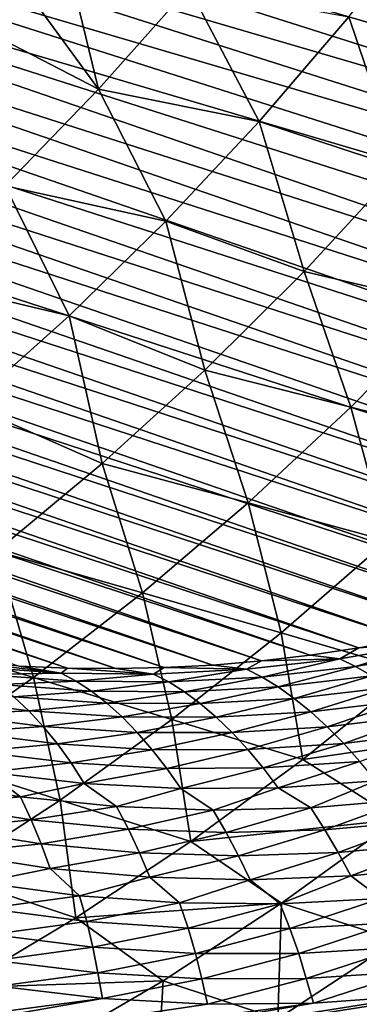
# Model space of a CAD drawing. Header units: metres. Extents: x -46 to 104, y -30 to 30.
# Tile 621 of 656: x 91.93 to 93.65, y -12.26 to -7.25. Entities that reach past the tile are written whole.
import ezdxf

# ---------------------------------------------------------------- set-up
doc = ezdxf.new("R2010")
doc.units = ezdxf.units.M
doc.layers.add('solid_26_000_502_XXX', color=7, linetype='CONTINUOUS')

msp = doc.modelspace()

# ---------------------------------------------------------------- linework, layer by layer
at = {"layer": 'solid_26_000_502_XXX'}
for points in [[(90.301178, -4.594897, 277.179657), (90.11142, -4.794817, 277.276001), (99.144142, -7.345524, 288.99115)], [(90.301178, -4.594897, 277.179657), (99.144142, -7.345524, 288.99115), (99.336861, -7.133836, 288.894989)], [(90.11142, -4.794817, 277.276001), (89.917801, -4.989059, 277.376221), (98.947372, -7.551547, 289.091339)], [(90.11142, -4.794817, 277.276001), (98.947372, -7.551547, 289.091339), (99.144142, -7.345524, 288.99115)], [(89.917801, -4.989059, 277.376221), (89.720467, -5.177482, 277.480225), (98.746681, -7.75176, 289.195435)], [(89.917801, -4.989059, 277.376221), (98.746681, -7.75176, 289.195435), (98.947372, -7.551547, 289.091339)], [(89.720467, -5.177482, 277.480225), (89.519554, -5.359948, 277.587921), (98.542213, -7.94602, 289.303375)], [(89.720467, -5.177482, 277.480225), (98.542213, -7.94602, 289.303375), (98.746681, -7.75176, 289.195435)], [(89.519554, -5.359948, 277.587921), (89.315216, -5.536325, 277.69928), (98.334114, -8.134191, 289.4151)], [(89.519554, -5.359948, 277.587921), (98.334114, -8.134191, 289.4151), (98.542213, -7.94602, 289.303375)], [(89.315216, -5.536325, 277.69928), (89.107605, -5.706485, 277.814178), (98.122528, -8.316137, 289.530548)], [(89.315216, -5.536325, 277.69928), (98.122528, -8.316137, 289.530548), (98.334114, -8.134191, 289.4151)], [(89.107605, -5.706485, 277.814178), (88.896858, -5.870304, 277.932556), (97.907608, -8.491733, 289.649597)], [(89.107605, -5.706485, 277.814178), (97.907608, -8.491733, 289.649597), (98.122528, -8.316137, 289.530548)], [(88.896858, -5.870304, 277.932556), (88.683144, -6.027663, 278.054291), (97.689507, -8.660852, 289.772186)], [(88.896858, -5.870304, 277.932556), (97.689507, -8.660852, 289.772186), (97.907608, -8.491733, 289.649597)], [(88.683144, -6.027663, 278.054291), (88.466606, -6.178447, 278.179352), (97.468369, -8.823376, 289.898193)], [(88.683144, -6.027663, 278.054291), (97.468369, -8.823376, 289.898193), (97.689507, -8.660852, 289.772186)], [(88.466606, -6.178447, 278.179352), (88.247414, -6.322546, 278.307587), (97.24437, -8.979188, 290.027588)], [(88.466606, -6.178447, 278.179352), (97.24437, -8.979188, 290.027588), (97.468369, -8.823376, 289.898193)], [(88.247414, -6.322546, 278.307587), (88.025711, -6.459857, 278.438965), (96.788383, -9.270243, 290.296082)], [(88.247414, -6.322546, 278.307587), (97.017654, -9.128179, 290.160248), (97.24437, -8.979188, 290.027588)], [(88.247414, -6.322546, 278.307587), (96.788383, -9.270243, 290.296082), (97.017654, -9.128179, 290.160248)], [(88.025711, -6.459857, 278.438965), (87.801666, -6.590278, 278.573334), (96.556725, -9.405279, 290.434998)], [(88.025711, -6.459857, 278.438965), (96.556725, -9.405279, 290.434998), (96.788383, -9.270243, 290.296082)], [(87.801666, -6.590278, 278.573334), (87.575455, -6.713715, 278.710632), (96.322838, -9.533194, 290.576904)], [(87.801666, -6.590278, 278.573334), (96.322838, -9.533194, 290.576904), (96.556725, -9.405279, 290.434998)], [(94.328766, -7.453465, 275.424225), (93.601601, -7.239902, 274.942139), (94.038933, -6.686362, 274.73819)], [(87.575455, -6.713715, 278.710632), (87.347221, -6.830077, 278.850739), (96.086884, -9.653893, 290.721649)], [(87.575455, -6.713715, 278.710632), (96.086884, -9.653893, 290.721649), (96.322838, -9.533194, 290.576904)], [(92.329536, -7.606766, 274.752441), (91.887001, -7.000392, 274.180908), (92.117119, -6.736366, 274.068298)], [(92.787987, -7.090242, 274.526215), (92.329536, -7.606766, 274.752441), (92.117119, -6.736366, 274.068298)], [(87.347221, -6.830077, 278.850739), (87.117142, -6.939282, 278.993561), (95.849045, -9.767295, 290.869202)], [(87.347221, -6.830077, 278.850739), (95.849045, -9.767295, 290.869202), (96.086884, -9.653893, 290.721649)], [(87.117142, -6.939282, 278.993561), (86.885384, -7.041248, 279.139008), (95.609482, -9.873317, 291.019409)], [(87.117142, -6.939282, 278.993561), (95.609482, -9.873317, 291.019409), (95.849045, -9.767295, 290.869202)], [(92.329536, -7.606766, 274.752441), (91.652122, -7.258141, 274.298157), (91.887001, -7.000392, 274.180908)], [(86.885384, -7.041248, 279.139008), (86.652115, -7.135902, 279.286926), (95.368355, -9.971884, 291.172211)], [(86.885384, -7.041248, 279.139008), (95.368355, -9.971884, 291.172211), (95.609482, -9.873317, 291.019409)], [(93.145203, -7.770638, 275.164124), (92.329536, -7.606766, 274.752441), (92.787987, -7.090242, 274.526215)], [(93.601601, -7.239902, 274.942139), (93.145203, -7.770638, 275.164124), (92.787987, -7.090242, 274.526215)], [(86.652115, -7.135902, 279.286926), (86.417503, -7.223176, 279.437286), (95.125847, -10.062927, 291.327454)], [(86.652115, -7.135902, 279.286926), (95.125847, -10.062927, 291.327454), (95.368355, -9.971884, 291.172211)], [(86.417503, -7.223176, 279.437286), (86.181725, -7.303005, 279.589905), (94.882126, -10.146382, 291.485016)], [(86.417503, -7.223176, 279.437286), (94.882126, -10.146382, 291.485016), (95.125847, -10.062927, 291.327454)], [(92.329536, -7.606766, 274.752441), (91.853439, -8.098851, 274.996033), (91.652122, -7.258141, 274.298157)], [(93.860832, -8.006291, 275.650116), (93.145203, -7.770638, 275.164124), (93.601601, -7.239902, 274.942139)], [(94.328766, -7.453465, 275.424225), (93.860832, -8.006291, 275.650116), (93.601601, -7.239902, 274.942139)], [(86.181725, -7.303005, 279.589905), (85.944946, -7.375331, 279.74472), (94.637367, -10.222189, 291.644836)], [(86.181725, -7.303005, 279.589905), (94.637367, -10.222189, 291.644836), (94.882126, -10.146382, 291.485016)], [(85.944946, -7.375331, 279.74472), (85.707336, -7.440102, 279.901581), (94.391739, -10.290295, 291.806793)], [(85.944946, -7.375331, 279.74472), (94.391739, -10.290295, 291.806793), (94.637367, -10.222189, 291.644836)], [(85.707336, -7.440102, 279.901581), (85.469078, -7.497271, 280.060394), (94.145416, -10.350651, 291.970734)], [(85.707336, -7.440102, 279.901581), (94.145416, -10.350651, 291.970734), (94.391739, -10.290295, 291.806793)], [(85.469078, -7.497271, 280.060394), (85.230339, -7.546795, 280.221069), (93.898575, -10.403214, 292.136597)], [(85.469078, -7.497271, 280.060394), (93.898575, -10.403214, 292.136597), (94.145416, -10.350651, 291.970734)], [(85.230339, -7.546795, 280.221069), (84.991287, -7.58864, 280.383423), (93.651382, -10.447948, 292.304199)], [(85.230339, -7.546795, 280.221069), (93.651382, -10.447948, 292.304199), (93.898575, -10.403214, 292.136597)], [(84.991287, -7.58864, 280.383423), (84.752106, -7.622775, 280.547394), (93.40403, -10.484821, 292.47348)], [(84.991287, -7.58864, 280.383423), (93.40403, -10.484821, 292.47348), (93.651382, -10.447948, 292.304199)], [(92.670761, -8.277382, 275.403687), (91.853439, -8.098851, 274.996033), (92.329536, -7.606766, 274.752441)], [(93.145203, -7.770638, 275.164124), (92.670761, -8.277382, 275.403687), (92.329536, -7.606766, 274.752441)], [(84.51297, -7.649174, 280.71286), (84.27404, -7.667818, 280.879669), (92.909508, -10.534885, 292.816498)], [(84.752106, -7.622775, 280.547394), (84.51297, -7.649174, 280.71286), (93.156677, -10.513807, 292.644287)], [(84.51297, -7.649174, 280.71286), (92.909508, -10.534885, 292.816498), (93.156677, -10.513807, 292.644287)], [(84.752106, -7.622775, 280.547394), (93.156677, -10.513807, 292.644287), (93.40403, -10.484821, 292.47348)], [(83.560287, -7.677119, 281.387085), (91.926132, -10.539904, 293.51709), (92.17083, -10.55055, 293.340424)], [(83.797531, -7.681796, 281.216919), (83.560287, -7.677119, 281.387085), (92.17083, -10.55055, 293.340424)], [(84.035507, -7.678695, 281.047729), (83.797531, -7.681796, 281.216919), (92.416412, -10.553263, 293.164703)], [(83.797531, -7.681796, 281.216919), (92.17083, -10.55055, 293.340424), (92.416412, -10.553263, 293.164703)], [(84.27404, -7.667818, 280.879669), (84.035507, -7.678695, 281.047729), (92.662697, -10.54804, 292.990021)], [(84.035507, -7.678695, 281.047729), (92.416412, -10.553263, 293.164703), (92.662697, -10.54804, 292.990021)], [(84.27404, -7.667818, 280.879669), (92.662697, -10.54804, 292.990021), (92.909508, -10.534885, 292.816498)], [(93.37381, -8.534195, 275.894531), (92.670761, -8.277382, 275.403687), (93.145203, -7.770638, 275.164124)], [(93.860832, -8.006291, 275.650116), (93.37381, -8.534195, 275.894531), (93.145203, -7.770638, 275.164124)], [(94.117386, -8.709784, 276.387238), (93.37381, -8.534195, 275.894531), (93.860832, -8.006291, 275.650116)], [(92.179352, -8.758995, 275.660248), (91.360786, -8.565368, 275.256439), (91.853439, -8.098851, 274.996033)], [(92.670761, -8.277382, 275.403687), (92.179352, -8.758995, 275.660248), (91.853439, -8.098851, 274.996033)], [(92.868805, -9.035959, 276.15686), (92.179352, -8.758995, 275.660248), (92.670761, -8.277382, 275.403687)], [(93.37381, -8.534195, 275.894531), (92.868805, -9.035959, 276.15686), (92.670761, -8.277382, 275.403687)], [(93.612259, -9.223486, 276.647308), (92.868805, -9.035959, 276.15686), (93.37381, -8.534195, 275.894531)], [(94.117386, -8.709784, 276.387238), (93.612259, -9.223486, 276.647308), (93.37381, -8.534195, 275.894531)], [(92.179352, -8.758995, 275.660248), (91.672066, -9.214398, 275.933258), (91.360786, -8.565368, 275.256439)], [(94.319214, -9.405961, 277.177765), (93.612259, -9.223486, 276.647308), (94.117386, -8.709784, 276.387238)], [(92.347, -9.510427, 276.436523), (91.672066, -9.214398, 275.933258), (92.179352, -8.758995, 275.660248)], [(92.868805, -9.035959, 276.15686), (92.347, -9.510427, 276.436523), (92.179352, -8.758995, 275.660248)], [(93.089951, -9.710108, 276.924957), (92.347, -9.510427, 276.436523), (92.868805, -9.035959, 276.15686)], [(93.612259, -9.223486, 276.647308), (93.089951, -9.710108, 276.924957), (92.868805, -9.035959, 276.15686)], [(92.347, -9.510427, 276.436523), (91.809578, -9.956502, 276.732849), (91.672066, -9.214398, 275.933258)], [(93.796066, -9.902935, 277.45401), (93.089951, -9.710108, 276.924957), (93.612259, -9.223486, 276.647308)], [(94.319214, -9.405961, 277.177765), (93.796066, -9.902935, 277.45401), (93.612259, -9.223486, 276.647308)], [(92.551643, -10.168541, 277.219482), (91.809578, -9.956502, 276.732849), (92.347, -9.510427, 276.436523)], [(93.089951, -9.710108, 276.924957), (92.551643, -10.168541, 277.219482), (92.347, -9.510427, 276.436523)], [(93.256592, -10.371845, 277.747375), (92.551643, -10.168541, 277.219482), (93.089951, -9.710108, 276.924957)], [(93.796066, -9.902935, 277.45401), (93.256592, -10.371845, 277.747375), (93.089951, -9.710108, 276.924957)], [(93.924217, -10.566091, 278.313995), (93.256592, -10.371845, 277.747375), (93.796066, -9.902935, 277.45401)], [(91.998573, -10.597742, 277.530273), (91.257797, -10.373158, 277.045166), (91.809578, -9.956502, 276.732849)], [(92.551643, -10.168541, 277.219482), (91.998573, -10.597742, 277.530273), (91.809578, -9.956502, 276.732849)], [(92.702011, -10.811633, 278.05719), (91.998573, -10.597742, 277.530273), (92.551643, -10.168541, 277.219482)], [(93.256592, -10.371845, 277.747375), (92.702011, -10.811633, 278.05719), (92.551643, -10.168541, 277.219482)], [(91.998573, -10.597742, 277.530273), (91.431999, -10.996733, 277.856598), (91.257797, -10.373158, 277.045166)], [(93.367935, -11.014557, 278.623291), (92.702011, -10.811633, 278.05719), (93.256592, -10.371845, 277.747375)], [(93.924217, -10.566091, 278.313995), (93.367935, -11.014557, 278.623291), (93.256592, -10.371845, 277.747375)], [(94.02858, -10.420783, 292.196533), (93.898575, -10.403214, 292.136597), (93.651382, -10.447948, 292.304199)], [(93.555115, -10.503085, 292.51825), (93.651382, -10.447948, 292.304199), (93.40403, -10.484821, 292.47348)], [(94.02858, -10.420783, 292.196533), (93.651382, -10.447948, 292.304199), (93.555115, -10.503085, 292.51825)], [(94.02858, -10.420783, 292.196533), (93.555115, -10.503085, 292.51825), (93.635307, -10.542043, 292.610687)], [(94.02858, -10.420783, 292.196533), (93.635307, -10.542043, 292.610687), (94.109863, -10.459082, 292.2883)], [(94.109863, -10.459082, 292.2883), (93.635307, -10.542043, 292.610687), (93.71804, -10.590602, 292.696655)], [(93.555115, -10.503085, 292.51825), (93.156677, -10.513807, 292.644287), (93.081459, -10.556516, 292.845734)], [(93.555115, -10.503085, 292.51825), (93.081459, -10.556516, 292.845734), (93.160553, -10.596052, 292.938843)], [(93.555115, -10.503085, 292.51825), (93.40403, -10.484821, 292.47348), (93.156677, -10.513807, 292.644287)], [(93.555115, -10.503085, 292.51825), (93.160553, -10.596052, 292.938843), (93.635307, -10.542043, 292.610687)], [(92.138519, -10.576282, 293.514618), (91.682487, -10.521331, 293.69455), (91.671661, -10.542565, 293.854248)], [(92.138519, -10.576282, 293.514618), (91.671661, -10.542565, 293.854248), (91.747345, -10.583349, 293.949524)], [(92.138519, -10.576282, 293.514618), (91.926132, -10.539904, 293.51709), (91.682487, -10.521331, 293.69455)], [(92.138519, -10.576282, 293.514618), (92.17083, -10.55055, 293.340424), (91.926132, -10.539904, 293.51709)], [(92.608856, -10.580935, 293.178162), (92.17083, -10.55055, 293.340424), (92.138519, -10.576282, 293.514618)], [(92.608856, -10.580935, 293.178162), (92.416412, -10.553263, 293.164703), (92.17083, -10.55055, 293.340424)], [(92.608856, -10.580935, 293.178162), (92.662697, -10.54804, 292.990021), (92.416412, -10.553263, 293.164703)], [(93.081459, -10.556516, 292.845734), (92.662697, -10.54804, 292.990021), (92.608856, -10.580935, 293.178162)], [(93.081459, -10.556516, 292.845734), (92.608856, -10.580935, 293.178162), (92.686813, -10.620971, 293.271942)], [(93.081459, -10.556516, 292.845734), (92.909508, -10.534885, 292.816498), (92.662697, -10.54804, 292.990021)], [(93.081459, -10.556516, 292.845734), (92.686813, -10.620971, 293.271942), (93.160553, -10.596052, 292.938843)], [(93.081459, -10.556516, 292.845734), (93.156677, -10.513807, 292.644287), (92.909508, -10.534885, 292.816498)], [(93.635307, -10.542043, 292.610687), (93.160553, -10.596052, 292.938843), (93.241608, -10.64548, 293.025848)], [(93.635307, -10.542043, 292.610687), (93.241608, -10.64548, 293.025848), (93.71804, -10.590602, 292.696655)], [(92.13356, -11.221307, 278.382782), (91.431999, -10.996733, 277.856598), (91.998573, -10.597742, 277.530273)], [(92.138519, -10.576282, 293.514618), (91.747345, -10.583349, 293.949524), (92.21534, -10.616733, 293.609131)], [(92.21534, -10.616733, 293.609131), (91.747345, -10.583349, 293.949524), (91.823242, -10.634644, 294.039856)], [(92.702011, -10.811633, 278.05719), (92.13356, -11.221307, 278.382782), (91.998573, -10.597742, 277.530273)], [(92.608856, -10.580935, 293.178162), (92.138519, -10.576282, 293.514618), (92.21534, -10.616733, 293.609131)], [(92.608856, -10.580935, 293.178162), (92.21534, -10.616733, 293.609131), (92.686813, -10.620971, 293.271942)], [(93.160553, -10.596052, 292.938843), (92.686813, -10.620971, 293.271942), (92.766167, -10.671145, 293.360016)], [(93.160553, -10.596052, 292.938843), (92.766167, -10.671145, 293.360016), (93.241608, -10.64548, 293.025848)], [(93.71804, -10.590602, 292.696655), (93.241608, -10.64548, 293.025848), (93.324066, -10.704422, 293.106079)], [(93.71804, -10.590602, 292.696655), (93.324066, -10.704422, 293.106079), (93.802742, -10.648388, 292.775513)], [(94.424187, -10.861371, 278.989288), (93.367935, -11.014557, 278.623291), (93.924217, -10.566091, 278.313995)], [(92.21534, -10.616733, 293.609131), (91.823242, -10.634644, 294.039856), (92.292969, -10.66753, 293.698303)], [(92.292969, -10.66753, 293.698303), (91.823242, -10.634644, 294.039856), (91.898827, -10.696065, 294.124512)], [(92.686813, -10.620971, 293.271942), (92.21534, -10.616733, 293.609131), (92.292969, -10.66753, 293.698303)], [(92.686813, -10.620971, 293.271942), (92.292969, -10.66753, 293.698303), (92.766167, -10.671145, 293.360016)], [(93.241608, -10.64548, 293.025848), (92.766167, -10.671145, 293.360016), (92.846359, -10.731079, 293.441681)], [(93.241608, -10.64548, 293.025848), (92.846359, -10.731079, 293.441681), (93.324066, -10.704422, 293.106079)], [(93.802742, -10.648388, 292.775513), (93.324066, -10.704422, 293.106079), (93.407623, -10.772402, 293.178802)], [(93.802742, -10.648388, 292.775513), (93.407623, -10.772402, 293.178802), (93.889091, -10.714913, 292.846527)], [(91.898827, -10.696065, 294.124512), (91.503586, -10.706218, 294.55011), (91.973824, -10.767175, 294.202728)], [(91.973824, -10.767175, 294.202728), (91.503586, -10.706218, 294.55011), (91.573921, -10.787219, 294.623688)], [(92.292969, -10.66753, 293.698303), (91.898827, -10.696065, 294.124512), (92.370865, -10.728292, 293.781464)], [(92.370865, -10.728292, 293.781464), (91.898827, -10.696065, 294.124512), (91.973824, -10.767175, 294.202728)], [(92.766167, -10.671145, 293.360016), (92.292969, -10.66753, 293.698303), (92.370865, -10.728292, 293.781464)], [(92.766167, -10.671145, 293.360016), (92.370865, -10.728292, 293.781464), (92.846359, -10.731079, 293.441681)], [(93.324066, -10.704422, 293.106079), (92.846359, -10.731079, 293.441681), (92.927086, -10.80031, 293.516174)], [(93.324066, -10.704422, 293.106079), (92.927086, -10.80031, 293.516174), (93.407623, -10.772402, 293.178802)], [(92.370865, -10.728292, 293.781464), (91.973824, -10.767175, 294.202728), (92.448738, -10.798567, 293.857788)], [(92.846359, -10.731079, 293.441681), (92.370865, -10.728292, 293.781464), (92.448738, -10.798567, 293.857788)], [(92.846359, -10.731079, 293.441681), (92.448738, -10.798567, 293.857788), (92.927086, -10.80031, 293.516174)], [(93.889091, -10.714913, 292.846527), (93.407623, -10.772402, 293.178802), (93.491577, -10.848908, 293.24353)], [(93.889091, -10.714913, 292.846527), (93.491577, -10.848908, 293.24353), (93.976357, -10.789681, 292.909241)], [(91.973824, -10.767175, 294.202728), (91.573921, -10.787219, 294.623688), (92.047592, -10.847427, 294.273987)], [(92.047592, -10.847427, 294.273987), (91.573921, -10.787219, 294.623688), (91.641846, -10.876857, 294.690216)], [(92.448738, -10.798567, 293.857788), (91.973824, -10.767175, 294.202728), (92.047592, -10.847427, 294.273987)], [(92.448738, -10.798567, 293.857788), (92.047592, -10.847427, 294.273987), (92.525932, -10.877819, 293.926819)], [(92.797508, -11.432939, 278.948578), (92.13356, -11.221307, 278.382782), (92.702011, -10.811633, 278.05719)], [(92.927086, -10.80031, 293.516174), (92.448738, -10.798567, 293.857788), (92.525932, -10.877819, 293.926819)], [(92.927086, -10.80031, 293.516174), (92.525932, -10.877819, 293.926819), (93.007683, -10.878313, 293.583008)], [(93.367935, -11.014557, 278.623291), (92.797508, -11.432939, 278.948578), (92.702011, -10.811633, 278.05719)], [(93.407623, -10.772402, 293.178802), (92.927086, -10.80031, 293.516174), (93.007683, -10.878313, 293.583008)], [(93.407623, -10.772402, 293.178802), (93.007683, -10.878313, 293.583008), (93.491577, -10.848908, 293.24353)], [(93.976357, -10.789681, 292.909241), (93.491577, -10.848908, 293.24353), (93.575165, -10.933372, 293.299927)], [(93.976357, -10.789681, 292.909241), (93.575165, -10.933372, 293.299927), (94.063751, -10.872146, 292.963287)], [(92.047592, -10.847427, 294.273987), (91.641846, -10.876857, 294.690216), (92.119469, -10.936203, 294.337891)], [(92.525932, -10.877819, 293.926819), (92.047592, -10.847427, 294.273987), (92.119469, -10.936203, 294.337891)], [(93.491577, -10.848908, 293.24353), (93.007683, -10.878313, 293.583008), (93.087395, -10.964499, 293.641815)], [(93.491577, -10.848908, 293.24353), (93.087395, -10.964499, 293.641815), (93.575165, -10.933372, 293.299927)], [(94.424187, -10.861371, 278.989288), (93.849365, -11.319733, 279.309906), (93.367935, -11.014557, 278.623291)], [(92.119469, -10.936203, 294.337891), (91.641846, -10.876857, 294.690216), (91.706902, -10.974463, 294.749237)], [(92.525932, -10.877819, 293.926819), (92.119469, -10.936203, 294.337891), (92.601738, -10.965443, 293.988129)], [(93.007683, -10.878313, 293.583008), (92.525932, -10.877819, 293.926819), (92.601738, -10.965443, 293.988129)], [(93.007683, -10.878313, 293.583008), (92.601738, -10.965443, 293.988129), (93.087395, -10.964499, 293.641815)], [(94.063751, -10.872146, 292.963287), (93.575165, -10.933372, 293.299927), (93.657799, -11.025146, 293.347504)], [(92.119469, -10.936203, 294.337891), (91.706902, -10.974463, 294.749237), (92.188957, -11.032836, 294.393921)], [(92.601738, -10.965443, 293.988129), (92.119469, -10.936203, 294.337891), (92.188957, -11.032836, 294.393921)], [(93.575165, -10.933372, 293.299927), (93.087395, -10.964499, 293.641815), (93.165695, -11.058211, 293.692139)], [(93.575165, -10.933372, 293.299927), (93.165695, -11.058211, 293.692139), (93.657799, -11.025146, 293.347504)], [(92.13356, -11.221307, 278.382782), (91.552544, -11.599941, 278.723389), (91.431999, -10.996733, 277.856598)], [(92.188957, -11.032836, 294.393921), (91.706902, -10.974463, 294.749237), (91.768631, -11.079306, 294.800262)], [(92.601738, -10.965443, 293.988129), (92.188957, -11.032836, 294.393921), (92.675652, -11.060777, 294.04126)], [(93.087395, -10.964499, 293.641815), (92.601738, -10.965443, 293.988129), (92.675652, -11.060777, 294.04126)], [(93.087395, -10.964499, 293.641815), (92.675652, -11.060777, 294.04126), (93.165695, -11.058211, 293.692139)], [(92.188957, -11.032836, 294.393921), (91.768631, -11.079306, 294.800262), (92.255577, -11.1366, 294.44165)], [(92.675652, -11.060777, 294.04126), (92.188957, -11.032836, 294.393921), (92.255577, -11.1366, 294.44165)], [(92.675652, -11.060777, 294.04126), (92.255577, -11.1366, 294.44165), (92.747139, -11.163102, 294.085785)], [(93.165695, -11.058211, 293.692139), (92.675652, -11.060777, 294.04126), (92.747139, -11.163102, 294.085785)], [(93.165695, -11.058211, 293.692139), (92.747139, -11.163102, 294.085785), (93.24202, -11.158742, 293.733582)], [(93.849365, -11.319733, 279.309906), (92.797508, -11.432939, 278.948578), (93.367935, -11.014557, 278.623291)], [(93.657799, -11.025146, 293.347504), (93.165695, -11.058211, 293.692139), (93.24202, -11.158742, 293.733582)], [(93.657799, -11.025146, 293.347504), (93.24202, -11.158742, 293.733582), (93.738914, -11.123532, 293.385956)], [(91.768631, -11.079306, 294.800262), (91.449501, -11.125841, 295.124603), (91.932014, -11.205298, 294.764832)], [(92.255577, -11.1366, 294.44165), (91.768631, -11.079306, 294.800262), (91.932014, -11.205298, 294.764832)], [(91.932014, -11.205298, 294.764832), (91.449501, -11.125841, 295.124603), (91.498924, -11.243468, 295.16156)], [(92.255577, -11.1366, 294.44165), (91.932014, -11.205298, 294.764832), (92.420044, -11.254349, 294.407104)], [(92.747139, -11.163102, 294.085785), (92.255577, -11.1366, 294.44165), (92.420044, -11.254349, 294.407104)], [(92.747139, -11.163102, 294.085785), (92.420044, -11.254349, 294.407104), (92.912308, -11.272865, 294.052277)], [(93.24202, -11.158742, 293.733582), (92.747139, -11.163102, 294.085785), (92.912308, -11.272865, 294.052277)], [(93.24202, -11.158742, 293.733582), (92.912308, -11.272865, 294.052277), (93.407532, -11.260798, 293.701355)], [(93.738914, -11.123532, 293.385956), (93.24202, -11.158742, 293.733582), (93.407532, -11.260798, 293.701355)], [(93.738914, -11.123532, 293.385956), (93.407532, -11.260798, 293.701355), (93.904419, -11.218181, 293.355164)], [(91.932014, -11.205298, 294.764832), (91.498924, -11.243468, 295.16156), (91.987068, -11.321986, 294.797974)], [(92.420044, -11.254349, 294.407104), (91.932014, -11.205298, 294.764832), (91.987068, -11.321986, 294.797974)], [(91.987068, -11.321986, 294.797974), (91.498924, -11.243468, 295.16156), (91.543549, -11.365904, 295.189789)], [(92.214203, -11.8203, 279.289093), (91.552544, -11.599941, 278.723389), (92.13356, -11.221307, 278.382782)], [(92.420044, -11.254349, 294.407104), (91.987068, -11.321986, 294.797974), (92.480721, -11.369686, 294.436493)], [(92.797508, -11.432939, 278.948578), (92.214203, -11.8203, 279.289093), (92.13356, -11.221307, 278.382782)], [(92.912308, -11.272865, 294.052277), (92.420044, -11.254349, 294.407104), (92.480721, -11.369686, 294.436493)], [(93.407532, -11.260798, 293.701355), (92.912308, -11.272865, 294.052277), (92.978584, -11.386443, 294.078033)], [(93.407532, -11.260798, 293.701355), (92.978584, -11.386443, 294.078033), (93.479362, -11.372212, 293.723541)], [(93.904419, -11.218181, 293.355164), (93.407532, -11.260798, 293.701355), (93.479362, -11.372212, 293.723541)], [(93.904419, -11.218181, 293.355164), (93.479362, -11.372212, 293.723541), (93.981743, -11.327033, 293.373962)], [(92.912308, -11.272865, 294.052277), (92.480721, -11.369686, 294.436493), (92.978584, -11.386443, 294.078033)], [(91.987068, -11.321986, 294.797974), (91.543549, -11.365904, 295.189789), (92.037659, -11.443415, 294.822144)], [(92.480721, -11.369686, 294.436493), (91.987068, -11.321986, 294.797974), (92.037659, -11.443415, 294.822144)], [(93.849365, -11.319733, 279.309906), (93.259819, -11.746303, 279.647217), (92.797508, -11.432939, 278.948578)], [(93.845917, -11.934658, 280.288391), (93.259819, -11.746303, 279.647217), (93.849365, -11.319733, 279.309906)], [(93.981743, -11.327033, 293.373962), (93.479362, -11.372212, 293.723541), (93.547729, -11.488016, 293.736115)], [(93.981743, -11.327033, 293.373962), (93.547729, -11.488016, 293.736115), (94.055931, -11.440109, 293.382904)], [(92.037659, -11.443415, 294.822144), (91.543549, -11.365904, 295.189789), (91.583061, -11.492241, 295.209045)], [(92.480721, -11.369686, 294.436493), (92.037659, -11.443415, 294.822144), (92.53727, -11.489672, 294.456696)], [(92.978584, -11.386443, 294.078033), (92.480721, -11.369686, 294.436493), (92.53727, -11.489672, 294.456696)], [(92.978584, -11.386443, 294.078033), (92.53727, -11.489672, 294.456696), (93.041069, -11.504552, 294.09436)], [(93.479362, -11.372212, 293.723541), (92.978584, -11.386443, 294.078033), (93.041069, -11.504552, 294.09436)], [(93.479362, -11.372212, 293.723541), (93.041069, -11.504552, 294.09436), (93.547729, -11.488016, 293.736115)], [(92.037659, -11.443415, 294.822144), (91.583061, -11.492241, 295.209045), (92.083435, -11.568684, 294.837158)], [(92.53727, -11.489672, 294.456696), (92.037659, -11.443415, 294.822144), (92.083435, -11.568684, 294.837158)], [(93.259819, -11.746303, 279.647217), (92.214203, -11.8203, 279.289093), (92.797508, -11.432939, 278.948578)], [(94.055931, -11.440109, 293.382904), (93.547729, -11.488016, 293.736115), (93.612152, -11.607344, 293.738983)], [(94.055931, -11.440109, 293.382904), (93.612152, -11.607344, 293.738983), (94.126442, -11.556561, 293.381989)], [(92.083435, -11.568684, 294.837158), (91.583061, -11.492241, 295.209045), (91.729881, -11.641158, 295.134949)], [(92.53727, -11.489672, 294.456696), (92.083435, -11.568684, 294.837158), (92.589294, -11.613413, 294.467529)], [(93.041069, -11.504552, 294.09436), (92.53727, -11.489672, 294.456696), (92.589294, -11.613413, 294.467529)], [(93.041069, -11.504552, 294.09436), (92.589294, -11.613413, 294.467529), (93.099312, -11.626311, 294.101135)], [(93.547729, -11.488016, 293.736115), (93.041069, -11.504552, 294.09436), (93.099312, -11.626311, 294.101135)], [(93.547729, -11.488016, 293.736115), (93.099312, -11.626311, 294.101135), (93.612152, -11.607344, 293.738983)], [(99.723099, -11.530102, 289.561859), (88.8218, -13.029628, 297.046387), (99.456894, -11.725806, 289.713562)], [(94.504982, -12.143112, 293.164917), (88.8218, -13.029628, 297.046387), (99.723099, -11.530102, 289.561859)], [(94.126442, -11.556561, 293.381989), (93.612152, -11.607344, 293.738983), (93.766243, -11.721968, 293.666382)], [(92.214203, -11.8203, 279.289093), (91.619347, -12.17577, 279.644104), (91.552544, -11.599941, 278.723389)], [(92.083435, -11.568684, 294.837158), (91.729881, -11.641158, 295.134949), (92.232658, -11.708743, 294.763062)], [(92.589294, -11.613413, 294.467529), (92.083435, -11.568684, 294.837158), (92.232658, -11.708743, 294.763062)], [(92.589294, -11.613413, 294.467529), (92.232658, -11.708743, 294.763062), (92.740532, -11.744789, 294.393707)], [(93.099312, -11.626311, 294.101135), (92.589294, -11.613413, 294.467529), (92.740532, -11.744789, 294.393707)], [(93.612152, -11.607344, 293.738983), (93.099312, -11.626311, 294.101135), (93.252167, -11.749201, 294.027832)], [(93.612152, -11.607344, 293.738983), (93.252167, -11.749201, 294.027832), (93.766243, -11.721968, 293.666382)], [(92.232658, -11.708743, 294.763062), (91.729881, -11.641158, 295.134949), (91.759865, -11.772264, 295.134888)], [(93.099312, -11.626311, 294.101135), (92.740532, -11.744789, 294.393707), (93.252167, -11.749201, 294.027832)], [(92.232658, -11.708743, 294.763062), (91.759865, -11.772264, 295.134888), (92.269279, -11.838582, 294.758484)], [(92.740532, -11.744789, 294.393707), (92.232658, -11.708743, 294.763062), (92.269279, -11.838582, 294.758484)], [(99.456894, -11.725806, 289.713562), (88.8218, -13.029628, 297.046387), (89.088829, -13.152022, 296.83197)], [(99.456894, -11.725806, 289.713562), (89.088829, -13.152022, 296.83197), (99.187355, -11.913987, 289.86911)], [(93.259819, -11.746303, 279.647217), (92.656929, -12.140082, 280.000458), (92.214203, -11.8203, 279.289093)], [(92.740532, -11.744789, 294.393707), (92.269279, -11.838582, 294.758484), (92.783768, -11.872879, 294.384766)], [(93.240669, -12.333265, 280.642395), (92.656929, -12.140082, 280.000458), (93.259819, -11.746303, 279.647217)], [(93.252167, -11.749201, 294.027832), (92.740532, -11.744789, 294.393707), (92.783768, -11.872879, 294.384766)], [(93.252167, -11.749201, 294.027832), (92.783768, -11.872879, 294.384766), (93.301987, -11.875066, 294.014618)], [(93.845917, -11.934658, 280.288391), (93.240669, -12.333265, 280.642395), (93.259819, -11.746303, 279.647217)], [(93.766243, -11.721968, 293.666382), (93.252167, -11.749201, 294.027832), (93.301987, -11.875066, 294.014618)], [(93.766243, -11.721968, 293.666382), (93.301987, -11.875066, 294.014618), (93.822586, -11.845138, 293.649048)], [(92.269279, -11.838582, 294.758484), (91.759865, -11.772264, 295.134888), (91.784042, -11.904415, 295.12558)], [(92.656929, -12.140082, 280.000458), (91.619347, -12.17577, 279.644104), (92.214203, -11.8203, 279.289093)], [(92.269279, -11.838582, 294.758484), (91.784042, -11.904415, 295.12558), (92.30024, -11.969423, 294.744598)], [(92.783768, -11.872879, 294.384766), (92.269279, -11.838582, 294.758484), (92.30024, -11.969423, 294.744598)], [(93.822586, -11.845138, 293.649048), (93.301987, -11.875066, 294.014618), (93.346443, -12.001815, 293.991913)], [(93.822586, -11.845138, 293.649048), (93.346443, -12.001815, 293.991913), (93.873711, -11.969114, 293.622131)], [(99.187355, -11.913987, 289.86911), (89.088829, -13.152022, 296.83197), (89.358986, -13.265913, 296.617004)], [(99.187355, -11.913987, 289.86911), (89.358986, -13.265913, 296.617004), (98.91465, -12.094517, 290.028442)], [(92.30024, -11.969423, 294.744598), (91.784042, -11.904415, 295.12558), (91.802246, -12.036646, 295.107117)], [(92.783768, -11.872879, 294.384766), (92.30024, -11.969423, 294.744598), (92.821495, -12.001918, 294.366394)], [(93.301987, -11.875066, 294.014618), (92.783768, -11.872879, 294.384766), (92.821495, -12.001918, 294.366394)], [(93.301987, -11.875066, 294.014618), (92.821495, -12.001918, 294.366394), (93.346443, -12.001815, 293.991913)], [(93.78614, -12.510456, 281.319061), (93.240669, -12.333265, 280.642395), (93.845917, -11.934658, 280.288391)], [(92.30024, -11.969423, 294.744598), (91.802246, -12.036646, 295.107117), (92.325325, -12.100309, 294.721497)], [(92.821495, -12.001918, 294.366394), (92.30024, -11.969423, 294.744598), (92.325325, -12.100309, 294.721497)], [(92.821495, -12.001918, 294.366394), (92.325325, -12.100309, 294.721497), (92.853447, -12.13096, 294.338745)], [(93.346443, -12.001815, 293.991913), (92.821495, -12.001918, 294.366394), (92.853447, -12.13096, 294.338745)], [(93.346443, -12.001815, 293.991913), (92.853447, -12.13096, 294.338745), (93.385223, -12.128517, 293.959839)], [(93.873711, -11.969114, 293.622131), (93.346443, -12.001815, 293.991913), (93.385223, -12.128517, 293.959839)], [(93.873711, -11.969114, 293.622131), (93.385223, -12.128517, 293.959839), (93.919243, -12.092988, 293.585785)], [(92.325325, -12.100309, 294.721497), (91.802246, -12.036646, 295.107117), (91.818069, -12.168416, 295.076904)], [(98.91465, -12.094517, 290.028442), (89.358986, -13.265913, 296.617004), (89.632271, -13.371301, 296.401459)], [(98.91465, -12.094517, 290.028442), (89.632271, -13.371301, 296.401459), (98.638924, -12.267307, 290.191406)], [(92.325325, -12.100309, 294.721497), (91.818069, -12.168416, 295.076904), (92.348251, -12.230488, 294.686523)], [(92.853447, -12.13096, 294.338745), (92.325325, -12.100309, 294.721497), (92.348251, -12.230488, 294.686523)], [(93.919243, -12.092988, 293.585785), (93.385223, -12.128517, 293.959839), (93.422264, -12.253952, 293.91571)], [(93.919243, -12.092988, 293.585785), (93.422264, -12.253952, 293.91571), (93.963249, -12.215281, 293.537323)], [(94.504982, -12.143112, 293.164917), (93.963249, -12.215281, 293.537323), (88.8218, -13.029628, 297.046387)], [(92.656929, -12.140082, 280.000458), (92.042114, -12.500151, 280.368805), (91.619347, -12.17577, 279.644104)], [(92.623314, -12.698052, 281.011627), (92.042114, -12.500151, 280.368805), (92.656929, -12.140082, 280.000458)], [(92.853447, -12.13096, 294.338745), (92.348251, -12.230488, 294.686523), (92.883453, -12.259026, 294.299133)], [(93.240669, -12.333265, 280.642395), (92.623314, -12.698052, 281.011627), (92.656929, -12.140082, 280.000458)], [(93.385223, -12.128517, 293.959839), (92.853447, -12.13096, 294.338745), (92.883453, -12.259026, 294.299133)], [(93.385223, -12.128517, 293.959839), (92.883453, -12.259026, 294.299133), (93.422264, -12.253952, 293.91571)], [(92.348251, -12.230488, 294.686523), (91.818069, -12.168416, 295.076904), (88.297821, -12.759605, 297.4729)], [(92.042114, -12.500151, 280.368805), (91.014252, -12.498551, 280.012787), (91.619347, -12.17577, 279.644104)], [(92.348251, -12.230488, 294.686523), (88.297821, -12.759605, 297.4729), (88.558136, -12.898827, 297.26001)], [(92.883453, -12.259026, 294.299133), (92.348251, -12.230488, 294.686523), (88.558136, -12.898827, 297.26001)], [(93.422264, -12.253952, 293.91571), (88.558136, -12.898827, 297.26001), (88.8218, -13.029628, 297.046387)], [(93.422264, -12.253952, 293.91571), (92.883453, -12.259026, 294.299133), (88.558136, -12.898827, 297.26001)], [(93.963249, -12.215281, 293.537323), (93.422264, -12.253952, 293.91571), (88.8218, -13.029628, 297.046387)]]:
    msp.add_3dface(points, dxfattribs=at)

doc.saveas('drawing.dxf')
